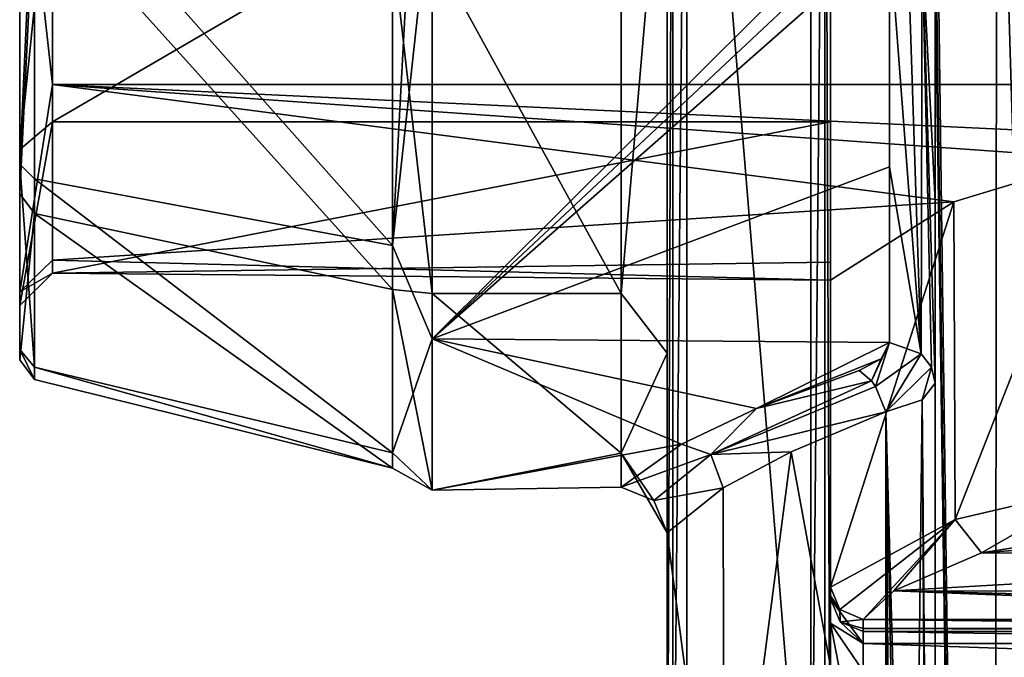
# Model space of a CAD drawing. Header units: millimetres. Extents: x -185 to 185, y -678 to 20.
# Tile 441 of 482: x -19 to -4, y -22 to -13. Entities that reach past the tile are written whole.
import ezdxf

# ---------------------------------------------------------------- set-up
doc = ezdxf.new("R2010")
doc.units = ezdxf.units.MM
doc.header["$LTSCALE"] = 65.185185
for name, color, linetype in [('284', 7, 'CONTINUOUS'), ('285', 7, 'CONTINUOUS'), ('286', 7, 'CONTINUOUS'), ('287', 7, 'CONTINUOUS'), ('288', 7, 'CONTINUOUS'), ('289', 7, 'CONTINUOUS'), ('290', 7, 'CONTINUOUS'), ('291', 7, 'CONTINUOUS'), ('295', 7, 'CONTINUOUS'), ('296', 7, 'CONTINUOUS'), ('297', 7, 'CONTINUOUS'), ('298', 7, 'CONTINUOUS'), ('319', 7, 'CONTINUOUS'), ('321', 7, 'CONTINUOUS'), ('322', 7, 'CONTINUOUS'), ('323', 7, 'CONTINUOUS'), ('324', 7, 'CONTINUOUS'), ('325', 7, 'CONTINUOUS'), ('326', 7, 'CONTINUOUS'), ('327', 7, 'CONTINUOUS'), ('328', 7, 'CONTINUOUS'), ('355', 7, 'CONTINUOUS'), ('356', 7, 'CONTINUOUS'), ('357', 7, 'CONTINUOUS'), ('358', 7, 'CONTINUOUS'), ('359', 7, 'CONTINUOUS'), ('360', 7, 'CONTINUOUS'), ('362', 7, 'CONTINUOUS')]:
    doc.layers.add(name, color=color, linetype=linetype)

msp = doc.modelspace()

# ---------------------------------------------------------------- linework, layer by layer
at = {"layer": '284', "linetype": 'CONTINUOUS'}
for points in [[(-6.6, -27.084, -16.196), (-6.6, -3.939, -21.189), (-6.6, -14.205, -8.876), (-6.6, -27.084, -16.196)], [(-6.6, -14.205, -8.876), (-6.6, -3.939, -21.189), (-6.6, -7.273, -15.089), (-6.6, -14.205, -8.876)], [(-6.6, -21.872, -12.447), (-6.6, -27.084, -16.196), (-6.6, -14.205, -8.876), (-6.6, -21.872, -12.447)], [(-6.6, -16.352, -3.632), (-6.6, -21.872, -12.447), (-6.6, -14.205, -8.876), (-6.6, -16.352, -3.632)], [(-6.6, -21.5, -11.668), (-6.6, -21.872, -12.447), (-6.6, -16.352, -3.632), (-6.6, -21.5, -11.668)], [(-6.6, -16.627, 2.029), (-6.6, -21.5, -11.668), (-6.6, -16.352, -3.632), (-6.6, -16.627, 2.029)], [(-6.6, -21.5), (-6.6, -21.5, -11.668), (-6.6, -16.627, 2.029), (-6.6, -21.5)], [(-6.6, -21.321, 2.772), (-6.6, -21.5), (-6.6, -16.627, 2.029), (-6.6, -21.321, 2.772)], [(-6.6, -21.455, 1.389), (-6.6, -21.5), (-6.6, -21.321, 2.772), (-6.6, -21.455, 1.389)], [(-6.6, -27.154, -16.177), (-6.6, -27.084, -16.196), (-6.6, -21.872, -12.447), (-6.6, -27.154, -16.177)], [(-6.6, -22.711, -12.646), (-6.6, -27.154, -16.177), (-6.6, -21.872, -12.447), (-6.6, -22.711, -12.646)]]:
    msp.add_3dface(points, dxfattribs=at)
at = {"layer": '285', "linetype": 'CONTINUOUS'}
for points in [[(-6.9, -4.003, -21.489), (-6.686, -3.984, -21.402), (-6.9, -27.154, -16.487), (-6.9, -4.003, -21.489)], [(-6.9, -27.154, -16.487), (-6.686, -3.984, -21.402), (-6.688, -27.134, -16.402), (-6.9, -27.154, -16.487)], [(-6.686, -3.984, -21.402), (-6.6, -27.084, -16.196), (-6.688, -27.134, -16.402), (-6.686, -3.984, -21.402)], [(-6.686, -3.984, -21.402), (-6.6, -3.939, -21.189), (-6.6, -27.084, -16.196), (-6.686, -3.984, -21.402)]]:
    msp.add_3dface(points, dxfattribs=at)
at = {"layer": '286', "linetype": 'CONTINUOUS'}
for points in [[(-8.8, -4.003, -21.489), (-6.9, -4.003, -21.489), (-6.9, -27.154, -16.487), (-8.8, -4.003, -21.489)], [(-8.8, -4.003, -21.489), (-6.9, -27.154, -16.487), (-8.8, -27.154, -16.487), (-8.8, -4.003, -21.489)]]:
    msp.add_3dface(points, dxfattribs=at)
at = {"layer": '287', "linetype": 'CONTINUOUS'}
for points in [[(-9.1, -3.942, -21.189), (-9.013, -3.987, -21.402), (-9.1, -27.09, -16.194), (-9.1, -3.942, -21.189)], [(-9.1, -27.09, -16.194), (-9.013, -3.987, -21.402), (-9.012, -27.135, -16.402), (-9.1, -27.09, -16.194)], [(-9.013, -3.987, -21.402), (-8.8, -4.003, -21.489), (-9.012, -27.135, -16.402), (-9.013, -3.987, -21.402)], [(-8.8, -4.003, -21.489), (-8.8, -27.154, -16.487), (-9.012, -27.135, -16.402), (-8.8, -4.003, -21.489)]]:
    msp.add_3dface(points, dxfattribs=at)
at = {"layer": '288', "linetype": 'CONTINUOUS'}
for points in [[(-9.1, -3.942, -21.189), (-9.1, -27.09, -16.194), (-9.1, -8.693, -18.621), (-9.1, -3.942, -21.189)], [(-9.1, -8.693, -18.621), (-9.1, -27.09, -16.194), (-9.1, -17.744, -10.366), (-9.1, -8.693, -18.621)], [(-9.1, -17.744, -10.366), (-9.1, -27.09, -16.194), (-9.1, -27.154, -16.18), (-9.1, -17.744, -10.366)], [(-9.1, -20.49, 1.567), (-9.1, -17.744, -10.366), (-9.1, -27.154, -16.18), (-9.1, -20.49, 1.567)], [(-9.1, -27.154, 1.567), (-9.1, -20.49, 1.567), (-9.1, -27.154, -16.18), (-9.1, -27.154, 1.567)]]:
    msp.add_3dface(points, dxfattribs=at)
at = {"layer": '289', "linetype": 'CONTINUOUS'}
for points in [[(-9.8, -8.124, -18.112), (-9.1, -8.693, -18.621), (-9.8, -16.834, -10.519), (-9.8, -8.124, -18.112)], [(-9.1, -8.693, -18.621), (-9.1, -17.744, -10.366), (-9.8, -16.834, -10.519), (-9.1, -8.693, -18.621)], [(-9.8, -16.834, -10.519), (-9.1, -17.744, -10.366), (-9.8, -19.276, -4.739), (-9.8, -16.834, -10.519)], [(-9.1, -17.744, -10.366), (-9.1, -20.49, 1.567), (-9.8, -19.276, -4.739), (-9.1, -17.744, -10.366)], [(-9.8, -19.276, -4.739), (-9.1, -20.49, 1.567), (-9.304, -19.997, 1.529), (-9.8, -19.276, -4.739)], [(-9.8, -19.792, 1.514), (-9.8, -19.276, -4.739), (-9.304, -19.997, 1.529), (-9.8, -19.792, 1.514)]]:
    msp.add_3dface(points, dxfattribs=at)
at = {"layer": '290', "linetype": 'CONTINUOUS'}
for points in [[(-9.8, -8.124, -18.112), (-9.8, -16.834, -10.519), (-12.692, -11.559, -16.137), (-9.8, -8.124, -18.112)], [(-5.655, -10.519, 16.834), (-12.692, -10.519, 16.834), (-12.692, -17.527, 9.319), (-5.655, -10.519, 16.834)], [(-5.655, -10.519, 16.834), (-12.692, -17.527, 9.319), (-5.689, -10.956, 16.553), (-5.655, -10.519, 16.834)], [(-5.689, -10.956, 16.553), (-12.692, -17.527, 9.319), (-5.7, -11.363, 16.276), (-5.689, -10.956, 16.553)], [(-5.7, -11.363, 16.276), (-12.692, -17.527, 9.319), (-5.7, -14.897, 13.119), (-5.7, -11.363, 16.276)], [(-12.692, -11.559, -16.137), (-9.8, -16.834, -10.519), (-12.692, -16.834, -10.519), (-12.692, -11.559, -16.137)], [(-5.7, -14.897, 13.119), (-12.692, -17.527, 9.319), (-5.7, -17.582, 9.214), (-5.7, -14.897, 13.119)], [(-9.8, -16.834, -10.519), (-9.8, -19.276, -4.739), (-12.692, -16.834, -10.519), (-9.8, -16.834, -10.519)], [(-12.692, -16.834, -10.519), (-9.8, -19.276, -4.739), (-12.692, -19.838, -0.693), (-12.692, -16.834, -10.519)], [(-12.692, -17.527, 9.319), (-12.692, -19.838, -0.693), (-8.881, -19.137, 5.272), (-12.692, -17.527, 9.319)], [(-5.7, -17.582, 9.214), (-12.692, -17.527, 9.319), (-7.733, -18.593, 6.952), (-5.7, -17.582, 9.214)], [(-7.733, -18.593, 6.952), (-12.692, -17.527, 9.319), (-8.881, -19.137, 5.272), (-7.733, -18.593, 6.952)], [(-5.825, -17.831, 8.722), (-5.7, -17.582, 9.214), (-7.733, -18.593, 6.952), (-5.825, -17.831, 8.722)], [(-6.16, -18.009, 8.35), (-5.825, -17.831, 8.722), (-7.733, -18.593, 6.952), (-6.16, -18.009, 8.35)], [(-12.692, -19.838, -0.693), (-9.8, -19.792, 1.514), (-8.881, -19.137, 5.272), (-12.692, -19.838, -0.693)], [(-9.8, -19.276, -4.739), (-9.8, -19.792, 1.514), (-12.692, -19.838, -0.693), (-9.8, -19.276, -4.739)]]:
    msp.add_3dface(points, dxfattribs=at)
at = {"layer": '291', "linetype": 'CONTINUOUS'}
for points in [[(-13.299, -10.479, 16.77), (-13.299, -16.099, 11.484), (-12.998, -10.509, 16.818), (-13.299, -10.479, 16.77)], [(-13.299, -16.099, 11.484), (-12.692, -10.519, 16.834), (-12.998, -10.509, 16.818), (-13.299, -16.099, 11.484)], [(-12.692, -17.527, 9.319), (-12.692, -10.519, 16.834), (-13.299, -16.099, 11.484), (-12.692, -17.527, 9.319)], [(-12.692, -11.559, -16.137), (-12.692, -16.834, -10.519), (-13.299, -11.516, -16.076), (-12.692, -11.559, -16.137)], [(-13.299, -11.516, -16.076), (-12.692, -16.834, -10.519), (-13.299, -16.77, -10.479), (-13.299, -11.516, -16.076)], [(-13.299, -19.269, 4.448), (-12.692, -17.527, 9.319), (-13.299, -16.099, 11.484), (-13.299, -19.269, 4.448)], [(-12.692, -16.834, -10.519), (-12.692, -19.838, -0.693), (-13.299, -16.77, -10.479), (-12.692, -16.834, -10.519)], [(-13.299, -16.77, -10.479), (-12.692, -19.838, -0.693), (-13.299, -19.504, -3.264), (-13.299, -16.77, -10.479)], [(-12.692, -19.838, -0.693), (-12.692, -17.527, 9.319), (-13.299, -19.269, 4.448), (-12.692, -19.838, -0.693)], [(-13.299, -19.504, -3.264), (-12.692, -19.838, -0.693), (-13.299, -19.269, 4.448), (-13.299, -19.504, -3.264)]]:
    msp.add_3dface(points, dxfattribs=at)
at = {"layer": '295', "linetype": 'CONTINUOUS'}
for points in [[(-19, -3.891, -16.805), (-19, -10.458, -14.792), (-19, -14.629, -9.141), (-19, -3.891, -16.805)], [(-19, -16.805, 3.891), (-19, -9.6, 15.363), (-19, -9.141, 14.629), (-19, -16.805, 3.891)], [(-19, -9.688, 15.308), (-19, -9.6, 15.363), (-19, -16.805, 3.891), (-19, -9.688, 15.308)], [(-19, -9.775, 15.252), (-19, -9.688, 15.308), (-19, -16.805, 3.891), (-19, -9.775, 15.252)], [(-19, -14.852, 10.372), (-19, -9.775, 15.252), (-19, -16.805, 3.891), (-19, -14.852, 10.372)], [(-19, -10.458, -14.792), (-19, -15.307, -9.689), (-19, -14.629, -9.141), (-19, -10.458, -14.792)], [(-19, -15.307, -9.689), (-19, -17.846, -3.117), (-19, -14.629, -9.141), (-19, -15.307, -9.689)], [(-19, -14.629, -9.141), (-19, -17.846, -3.117), (-19, -17.013, -2.848), (-19, -14.629, -9.141)], [(-19, -17.687, 3.92), (-19, -14.852, 10.372), (-19, -16.805, 3.891), (-19, -17.687, 3.92)], [(-19, -17.013, -2.848), (-19, -17.687, 3.92), (-19, -16.805, 3.891), (-19, -17.013, -2.848)], [(-19, -17.846, -3.117), (-19, -17.687, 3.92), (-19, -17.013, -2.848), (-19, -17.846, -3.117)]]:
    msp.add_3dface(points, dxfattribs=at)
at = {"layer": '296', "linetype": 'CONTINUOUS'}
for points in [[(-19, -9.775, 15.252), (-19, -14.852, 10.372), (-18.773, -9.932, 15.497), (-19, -9.775, 15.252)], [(-18.773, -9.932, 15.497), (-19, -14.852, 10.372), (-18.773, -15.077, 10.56), (-18.773, -9.932, 15.497)], [(-19, -15.307, -9.689), (-19, -10.458, -14.792), (-18.773, -10.689, -14.985), (-19, -15.307, -9.689)], [(-18.773, -15.61, -9.754), (-19, -15.307, -9.689), (-18.773, -10.689, -14.985), (-18.773, -15.61, -9.754)], [(-19, -14.852, 10.372), (-19, -17.687, 3.92), (-18.773, -17.958, 4.038), (-19, -14.852, 10.372)], [(-18.773, -15.077, 10.56), (-19, -14.852, 10.372), (-18.773, -17.958, 4.038), (-18.773, -15.077, 10.56)], [(-19, -17.846, -3.117), (-19, -15.307, -9.689), (-18.773, -15.61, -9.754), (-19, -17.846, -3.117)], [(-18.773, -18.146, -3.09), (-19, -17.846, -3.117), (-18.773, -15.61, -9.754), (-18.773, -18.146, -3.09)], [(-19, -17.687, 3.92), (-19, -17.846, -3.117), (-18.773, -18.146, -3.09), (-19, -17.687, 3.92)], [(-18.773, -17.958, 4.038), (-19, -17.687, 3.92), (-18.773, -18.146, -3.09), (-18.773, -17.958, 4.038)]]:
    msp.add_3dface(points, dxfattribs=at)
at = {"layer": '297', "linetype": 'CONTINUOUS'}
for points in [[(-13.299, -16.099, 11.484), (-13.299, -10.479, 16.77), (-18.773, -9.932, 15.497), (-13.299, -16.099, 11.484)], [(-13.299, -16.099, 11.484), (-18.773, -9.932, 15.497), (-18.773, -15.077, 10.56), (-13.299, -16.099, 11.484)], [(-13.299, -11.516, -16.076), (-13.299, -16.77, -10.479), (-18.773, -10.689, -14.985), (-13.299, -11.516, -16.076)], [(-13.299, -16.77, -10.479), (-18.773, -15.61, -9.754), (-18.773, -10.689, -14.985), (-13.299, -16.77, -10.479)], [(-13.299, -19.269, 4.448), (-13.299, -16.099, 11.484), (-18.773, -15.077, 10.56), (-13.299, -19.269, 4.448)], [(-13.299, -19.269, 4.448), (-18.773, -15.077, 10.56), (-18.773, -17.958, 4.038), (-13.299, -19.269, 4.448)], [(-13.299, -16.77, -10.479), (-13.299, -19.504, -3.264), (-18.773, -15.61, -9.754), (-13.299, -16.77, -10.479)], [(-13.299, -19.504, -3.264), (-18.773, -18.146, -3.09), (-18.773, -15.61, -9.754), (-13.299, -19.504, -3.264)], [(-13.299, -19.504, -3.264), (-13.299, -19.269, 4.448), (-18.773, -17.958, 4.038), (-13.299, -19.504, -3.264)], [(-13.299, -19.504, -3.264), (-18.773, -17.958, 4.038), (-18.773, -18.146, -3.09), (-13.299, -19.504, -3.264)]]:
    msp.add_3dface(points, dxfattribs=at)
at = {"layer": '298', "linetype": 'CONTINUOUS'}
for points in [[(-19, -3.891, -16.805), (-19, -14.629, -9.141), (-18.5, -9.727, -13.636), (-19, -3.891, -16.805)], [(-18.5, -13.636, 9.727), (-19, -9.141, 14.629), (-18.5, -8.876, 14.205), (-18.5, -13.636, 9.727)], [(-19, -16.805, 3.891), (-19, -9.141, 14.629), (-18.5, -13.636, 9.727), (-19, -16.805, 3.891)], [(-18.5, -9.727, -13.636), (-19, -14.629, -9.141), (-18.5, -14.205, -8.876), (-18.5, -9.727, -13.636)], [(-18.5, -16.321, 3.768), (-19, -16.805, 3.891), (-18.5, -13.636, 9.727), (-18.5, -16.321, 3.768)], [(-19, -14.629, -9.141), (-19, -17.013, -2.848), (-18.5, -14.205, -8.876), (-19, -14.629, -9.141)], [(-18.5, -14.205, -8.876), (-19, -17.013, -2.848), (-18.5, -16.52, -2.765), (-18.5, -14.205, -8.876)], [(-18.5, -16.52, -2.765), (-19, -16.805, 3.891), (-18.5, -16.321, 3.768), (-18.5, -16.52, -2.765)], [(-19, -17.013, -2.848), (-19, -16.805, 3.891), (-18.5, -16.52, -2.765), (-19, -17.013, -2.848)]]:
    msp.add_3dface(points, dxfattribs=at)
at = {"layer": '319', "linetype": 'CONTINUOUS'}
for points in [[(-6.6, -14.205, -8.876), (-6.6, -7.273, -15.089), (-18.5, -14.205, -8.876), (-6.6, -14.205, -8.876)], [(-6.6, -7.273, -15.089), (-18.5, -9.727, -13.636), (-18.5, -14.205, -8.876), (-6.6, -7.273, -15.089)], [(-18.5, -13.636, 9.727), (-18.5, -8.876, 14.205), (18.5, -13.636, 9.727), (-18.5, -13.636, 9.727)], [(-18.5, -8.876, 14.205), (-5, -8.876, 14.205), (18.5, -13.636, 9.727), (-18.5, -8.876, 14.205)], [(-5, -8.876, 14.205), (5, -8.876, 14.205), (18.5, -13.636, 9.727), (-5, -8.876, 14.205)], [(-18.5, -16.321, 3.768), (-18.5, -13.636, 9.727), (-4.713, -15.43, 6.517), (-18.5, -16.321, 3.768)], [(-18.5, -13.636, 9.727), (18.5, -13.636, 9.727), (-0.001, -14.506, 8.375), (-18.5, -13.636, 9.727)], [(-4.713, -15.43, 6.517), (-18.5, -13.636, 9.727), (-2.528, -14.767, 7.906), (-4.713, -15.43, 6.517)], [(-2.528, -14.767, 7.906), (-18.5, -13.636, 9.727), (-0.001, -14.506, 8.375), (-2.528, -14.767, 7.906)], [(-6.6, -16.352, -3.632), (-6.6, -14.205, -8.876), (-18.5, -16.52, -2.765), (-6.6, -16.352, -3.632)], [(-6.6, -14.205, -8.876), (-18.5, -14.205, -8.876), (-18.5, -16.52, -2.765), (-6.6, -14.205, -8.876)], [(-6.6, -16.627, 2.029), (-18.5, -16.321, 3.768), (-4.713, -15.43, 6.517), (-6.6, -16.627, 2.029)], [(-6.6, -16.627, 2.029), (-18.5, -16.52, -2.765), (-18.5, -16.321, 3.768), (-6.6, -16.627, 2.029)], [(-6.6, -16.627, 2.029), (-6.6, -16.352, -3.632), (-18.5, -16.52, -2.765), (-6.6, -16.627, 2.029)]]:
    msp.add_3dface(points, dxfattribs=at)
at = {"layer": '321', "linetype": 'CONTINUOUS'}
for points in [[(-4.713, -15.43, 6.517), (-2.528, -14.767, 7.906), (-4.693, -20.288, 7.307), (-4.713, -15.43, 6.517)], [(-4.693, -20.288, 7.307), (-2.528, -14.767, 7.906), (-2.528, -19.784, 8.702), (-4.693, -20.288, 7.307)], [(-6.6, -21.321, 2.772), (-6.6, -16.627, 2.029), (-4.713, -15.43, 6.517), (-6.6, -21.321, 2.772)], [(-6.6, -21.321, 2.772), (-4.713, -15.43, 6.517), (-4.693, -20.288, 7.307), (-6.6, -21.321, 2.772)]]:
    msp.add_3dface(points, dxfattribs=at)
at = {"layer": '322', "linetype": 'CONTINUOUS'}
for points in [[(-4.693, -20.288, 7.307), (-2.528, -19.784, 8.702), (-4.293, -20.8, 7.165), (-4.693, -20.288, 7.307)], [(-4.293, -20.8, 7.165), (-2.528, -19.784, 8.702), (-0.045, -20.125, 8.888), (-4.293, -20.8, 7.165)], [(-6.6, -21.321, 2.772), (-4.693, -20.288, 7.307), (-6.459, -21.666, 2.817), (-6.6, -21.321, 2.772)], [(-6.459, -21.666, 2.817), (-4.693, -20.288, 7.307), (-6.1, -21.816, 2.837), (-6.459, -21.666, 2.817)], [(-6.1, -21.816, 2.837), (-4.693, -20.288, 7.307), (-5.632, -21.378, 5.195), (-6.1, -21.816, 2.837)], [(-5.632, -21.378, 5.195), (-4.693, -20.288, 7.307), (-4.293, -20.8, 7.165), (-5.632, -21.378, 5.195)]]:
    msp.add_3dface(points, dxfattribs=at)
at = {"layer": '323', "linetype": 'CONTINUOUS'}
for points in [[(-4.293, -20.8, 7.165), (-0.045, -20.125, 8.888), (2.29, -20.31, 8.455), (-4.293, -20.8, 7.165)], [(-4.293, -20.8, 7.165), (2.29, -20.31, 8.455), (4.309, -20.806, 7.149), (-4.293, -20.8, 7.165)], [(-5.632, -21.378, 5.195), (-4.293, -20.8, 7.165), (4.309, -20.806, 7.149), (-5.632, -21.378, 5.195)], [(-5.632, -21.378, 5.195), (4.309, -20.806, 7.149), (5.64, -21.383, 5.175), (-5.632, -21.378, 5.195)], [(6.1, -21.816, 2.837), (-6.1, -21.816, 2.837), (-5.632, -21.378, 5.195), (6.1, -21.816, 2.837)], [(6.1, -21.816, 2.837), (-5.632, -21.378, 5.195), (-0.002, -21.605, 4.15), (6.1, -21.816, 2.837)], [(-5.632, -21.378, 5.195), (5.64, -21.383, 5.175), (0.003, -21.389, 5.15), (-5.632, -21.378, 5.195)], [(-0.002, -21.605, 4.15), (-5.632, -21.378, 5.195), (-0.5, -21.503, 4.65), (-0.002, -21.605, 4.15)], [(-0.5, -21.503, 4.65), (-5.632, -21.378, 5.195), (0.003, -21.389, 5.15), (-0.5, -21.503, 4.65)], [(-6.1, -21.816, 2.837), (6.1, -21.816, 2.837), (6.1, -21.954, 1.421), (-6.1, -21.816, 2.837)], [(-6.1, -21.816, 2.837), (6.1, -21.954, 1.421), (-6.1, -21.954, 1.421), (-6.1, -21.816, 2.837)], [(6.1, -22), (-6.1, -22), (-6.1, -21.954, 1.421), (6.1, -22)], [(6.1, -21.954, 1.421), (6.1, -22), (-6.1, -21.954, 1.421), (6.1, -21.954, 1.421)]]:
    msp.add_3dface(points, dxfattribs=at)
at = {"layer": '324', "linetype": 'CONTINUOUS'}
for points in [[(-6.6, -21.455, 1.389), (-6.6, -21.321, 2.772), (-6.459, -21.666, 2.817), (-6.6, -21.455, 1.389)], [(-6.6, -21.5), (-6.6, -21.455, 1.389), (-6.459, -21.666, 2.817), (-6.6, -21.5)], [(-6.6, -21.5), (-6.459, -21.666, 2.817), (-6.454, -21.854), (-6.6, -21.5)], [(-6.459, -21.666, 2.817), (-6.1, -21.816, 2.837), (-6.454, -21.854), (-6.459, -21.666, 2.817)], [(-6.1, -21.816, 2.837), (-6.1, -21.954, 1.421), (-6.454, -21.854), (-6.1, -21.816, 2.837)], [(-6.1, -21.954, 1.421), (-6.1, -22), (-6.454, -21.854), (-6.1, -21.954, 1.421)]]:
    msp.add_3dface(points, dxfattribs=at)
at = {"layer": '325', "linetype": 'CONTINUOUS'}
for points in [[(-6.6, -21.5, -11.668), (-6.6, -21.5), (-6.454, -21.854), (-6.6, -21.5, -11.668)], [(-6.6, -21.5, -11.668), (-6.454, -21.854), (-6.454, -21.854, -11.668), (-6.6, -21.5, -11.668)], [(-6.454, -21.854), (-6.1, -22), (-6.454, -21.854, -11.668), (-6.454, -21.854)], [(-6.1, -22), (-6.1, -22, -11.668), (-6.454, -21.854, -11.668), (-6.1, -22)]]:
    msp.add_3dface(points, dxfattribs=at)
at = {"layer": '326', "linetype": 'CONTINUOUS'}
for points in [[(-6.1, -22), (6.1, -22), (-6.1, -22, -11.668), (-6.1, -22)], [(-6.1, -22, -11.668), (6.1, -22), (6.1, -22, -11.668), (-6.1, -22, -11.668)]]:
    msp.add_3dface(points, dxfattribs=at)
at = {"layer": '327', "linetype": 'CONTINUOUS'}
for points in [[(-6.1, -22, -11.668), (6.1, -22, -11.668), (6.1, -22.186, -12.058), (-6.1, -22, -11.668)], [(-6.1, -22, -11.668), (6.1, -22.186, -12.058), (-6.1, -22.186, -12.058), (-6.1, -22, -11.668)], [(6.1, -22.606, -12.157), (-6.1, -22.606, -12.157), (-6.1, -22.186, -12.058), (6.1, -22.606, -12.157)], [(6.1, -22.186, -12.058), (6.1, -22.606, -12.157), (-6.1, -22.186, -12.058), (6.1, -22.186, -12.058)]]:
    msp.add_3dface(points, dxfattribs=at)
at = {"layer": '328', "linetype": 'CONTINUOUS'}
for points in [[(-6.6, -21.872, -12.447), (-6.6, -21.5, -11.668), (-6.1, -22.186, -12.058), (-6.6, -21.872, -12.447)], [(-6.6, -21.5, -11.668), (-6.454, -21.854, -11.668), (-6.1, -22.186, -12.058), (-6.6, -21.5, -11.668)], [(-6.6, -22.711, -12.646), (-6.6, -21.872, -12.447), (-6.454, -22.637, -12.3), (-6.6, -22.711, -12.646)], [(-6.1, -22.606, -12.157), (-6.6, -21.872, -12.447), (-6.1, -22.186, -12.058), (-6.1, -22.606, -12.157)], [(-6.6, -21.872, -12.447), (-6.1, -22.606, -12.157), (-6.454, -22.637, -12.3), (-6.6, -21.872, -12.447)], [(-6.454, -21.854, -11.668), (-6.1, -22, -11.668), (-6.1, -22.186, -12.058), (-6.454, -21.854, -11.668)]]:
    msp.add_3dface(points, dxfattribs=at)
at = {"layer": '355', "linetype": 'CONTINUOUS'}
for points in [[(-7.204, -19.251, 6.739), (-5.753, -27.154, 8.075), (-5.753, -18.644, 8.075), (-7.204, -19.251, 6.739)], [(-8.243, -19.805, 5.169), (-8.226, -27.154, 5.202), (-7.204, -19.251, 6.739), (-8.243, -19.805, 5.169)], [(-8.226, -27.154, 5.202), (-5.753, -27.154, 8.075), (-7.204, -19.251, 6.739), (-8.226, -27.154, 5.202)], [(-9.1, -20.49, 1.567), (-8.226, -27.154, 5.202), (-8.243, -19.805, 5.169), (-9.1, -20.49, 1.567)], [(-9.1, -20.49, 1.567), (-9.1, -27.154, 1.567), (-8.226, -27.154, 5.202), (-9.1, -20.49, 1.567)]]:
    msp.add_3dface(points, dxfattribs=at)
at = {"layer": '356', "linetype": 'CONTINUOUS'}
for points in [[(-6.16, -18.009, 8.35), (-7.733, -18.593, 6.952), (-5.976, -18.167, 8.166), (-6.16, -18.009, 8.35)], [(-7.733, -18.593, 6.952), (-8.428, -19.294, 5.259), (-5.976, -18.167, 8.166), (-7.733, -18.593, 6.952)], [(-5.976, -18.167, 8.166), (-8.428, -19.294, 5.259), (-5.912, -18.256, 8.117), (-5.976, -18.167, 8.166)], [(-8.428, -19.294, 5.259), (-5.753, -18.644, 8.075), (-5.912, -18.256, 8.117), (-8.428, -19.294, 5.259)], [(-7.733, -18.593, 6.952), (-8.881, -19.137, 5.272), (-8.428, -19.294, 5.259), (-7.733, -18.593, 6.952)], [(-7.204, -19.251, 6.739), (-5.753, -18.644, 8.075), (-8.428, -19.294, 5.259), (-7.204, -19.251, 6.739)], [(-8.881, -19.137, 5.272), (-9.8, -19.792, 1.514), (-8.428, -19.294, 5.259), (-8.881, -19.137, 5.272)], [(-8.243, -19.805, 5.169), (-7.204, -19.251, 6.739), (-8.428, -19.294, 5.259), (-8.243, -19.805, 5.169)], [(-9.8, -19.792, 1.514), (-9.304, -19.997, 1.529), (-8.428, -19.294, 5.259), (-9.8, -19.792, 1.514)], [(-9.304, -19.997, 1.529), (-8.243, -19.805, 5.169), (-8.428, -19.294, 5.259), (-9.304, -19.997, 1.529)], [(-9.304, -19.997, 1.529), (-9.1, -20.49, 1.567), (-8.243, -19.805, 5.169), (-9.304, -19.997, 1.529)]]:
    msp.add_3dface(points, dxfattribs=at)
at = {"layer": '357', "linetype": 'CONTINUOUS'}
for points in [[(-5.7, -17.582, 9.214), (-5.825, -17.831, 8.722), (-5.976, -18.167, 8.166), (-5.7, -17.582, 9.214)], [(-5.7, -17.582, 9.214), (-5.976, -18.167, 8.166), (-5.912, -18.256, 8.117), (-5.7, -17.582, 9.214)], [(-5.7, -17.582, 9.214), (-5.912, -18.256, 8.117), (-5.213, -17.757, 9.306), (-5.7, -17.582, 9.214)], [(-5.912, -18.256, 8.117), (-5.753, -18.644, 8.075), (-5.213, -17.757, 9.306), (-5.912, -18.256, 8.117)], [(-5.213, -17.757, 9.306), (-5.753, -18.644, 8.075), (-5.056, -17.958, 9.411), (-5.213, -17.757, 9.306)], [(-5.825, -17.831, 8.722), (-6.16, -18.009, 8.35), (-5.976, -18.167, 8.166), (-5.825, -17.831, 8.722)], [(-5.753, -18.644, 8.075), (-5.2, -18.457, 8.715), (-5.056, -17.958, 9.411), (-5.753, -18.644, 8.075)], [(-5.2, -18.457, 8.715), (-5, -18.202, 9.539), (-5.056, -17.958, 9.411), (-5.2, -18.457, 8.715)]]:
    msp.add_3dface(points, dxfattribs=at)
at = {"layer": '358', "linetype": 'CONTINUOUS'}
for points in [[(-5, -18.202, 9.539), (-5.2, -18.457, 8.715), (-5, -41.71, 9.539), (-5, -18.202, 9.539)], [(-5.2, -18.457, 8.715), (-5.753, -18.644, 8.075), (-5.361, -32.835, 8.457), (-5.2, -18.457, 8.715)], [(-5.081, -37.436, 9.006), (-5.2, -18.457, 8.715), (-5.361, -32.835, 8.457), (-5.081, -37.436, 9.006)], [(-5, -41.71, 9.539), (-5.2, -18.457, 8.715), (-5.081, -37.436, 9.006), (-5, -41.71, 9.539)], [(-5.753, -27.154, 8.075), (-5.73, -28.265, 8.091), (-5.753, -18.644, 8.075), (-5.753, -27.154, 8.075)], [(-5.73, -28.265, 8.091), (-5.667, -29.267, 8.14), (-5.753, -18.644, 8.075), (-5.73, -28.265, 8.091)], [(-5.753, -18.644, 8.075), (-5.667, -29.267, 8.14), (-5.51, -31.101, 8.283), (-5.753, -18.644, 8.075)], [(-5.361, -32.835, 8.457), (-5.753, -18.644, 8.075), (-5.51, -31.101, 8.283), (-5.361, -32.835, 8.457)]]:
    msp.add_3dface(points, dxfattribs=at)
at = {"layer": '359', "linetype": 'CONTINUOUS'}
for points in [[(-5, -15.422, 13.581), (-5, -41.71, 9.539), (-5, -11.764, 16.85), (-5, -15.422, 13.581)], [(-5, -11.764, 16.85), (-5, -41.71, 9.539), (-5, -74.7, 16.85), (-5, -11.764, 16.85)], [(-5, -18.202, 9.539), (-5, -41.71, 9.539), (-5, -15.422, 13.581), (-5, -18.202, 9.539)]]:
    msp.add_3dface(points, dxfattribs=at)
at = {"layer": '360', "linetype": 'CONTINUOUS'}
for points in [[(-5.7, -11.363, 16.276), (-5.7, -14.897, 13.119), (-5.213, -17.757, 9.306), (-5.7, -11.363, 16.276)], [(-5.7, -11.363, 16.276), (-5.213, -17.757, 9.306), (-5.425, -11.395, 16.322), (-5.7, -11.363, 16.276)], [(-5.425, -11.395, 16.322), (-5.213, -17.757, 9.306), (-5.198, -11.484, 16.45), (-5.425, -11.395, 16.322)], [(-5.213, -17.757, 9.306), (-5.056, -17.958, 9.411), (-5.198, -11.484, 16.45), (-5.213, -17.757, 9.306)], [(-5.056, -17.958, 9.411), (-5, -18.202, 9.539), (-5.198, -11.484, 16.45), (-5.056, -17.958, 9.411)], [(-5, -18.202, 9.539), (-5, -15.422, 13.581), (-5.198, -11.484, 16.45), (-5, -18.202, 9.539)], [(-5, -15.422, 13.581), (-5, -11.764, 16.85), (-5.198, -11.484, 16.45), (-5, -15.422, 13.581)], [(-5.7, -14.897, 13.119), (-5.7, -17.582, 9.214), (-5.213, -17.757, 9.306), (-5.7, -14.897, 13.119)]]:
    msp.add_3dface(points, dxfattribs=at)
at = {"layer": '362', "linetype": 'CONTINUOUS'}
for points in [[(-2, -74.7, 19.85), (-2, 0, 19.85), (-4.057, -6.353, 19.034), (-2, -74.7, 19.85)], [(-4.057, -6.353, 19.034), (-4.963, -10.89, 17.318), (-4.121, -74.7, 18.971), (-4.057, -6.353, 19.034)], [(-2, -74.7, 19.85), (-4.057, -6.353, 19.034), (-4.121, -74.7, 18.971), (-2, -74.7, 19.85)], [(-4.963, -10.89, 17.318), (-4.991, -11.34, 17.083), (-4.121, -74.7, 18.971), (-4.963, -10.89, 17.318)], [(-4.991, -11.34, 17.083), (-5, -11.764, 16.85), (-4.121, -74.7, 18.971), (-4.991, -11.34, 17.083)], [(-5, -11.764, 16.85), (-5, -74.7, 16.85), (-4.121, -74.7, 18.971), (-5, -11.764, 16.85)]]:
    msp.add_3dface(points, dxfattribs=at)

doc.saveas('drawing.dxf')
